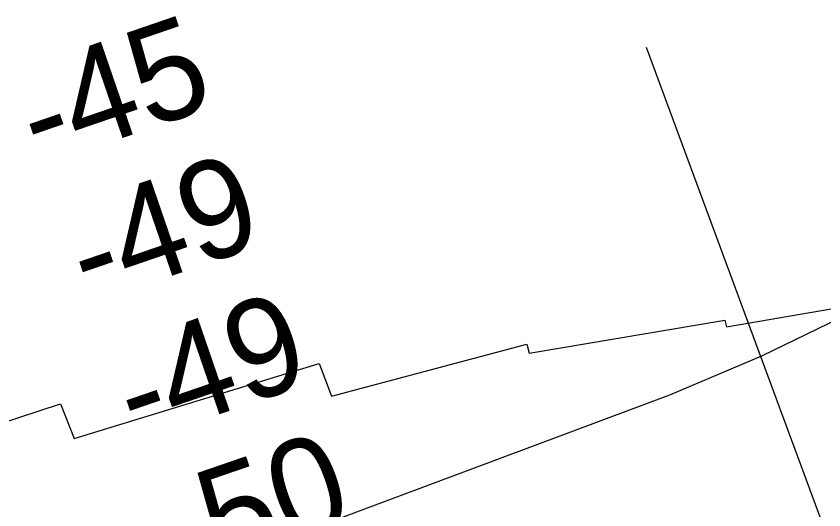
# Model space of a CAD drawing. Extents: x 3187622 to 3225504, y 800805 to 826213.
# Drawn here: x 3221116 to 3221667, y 812882 to 813219 of the extents above; entities that cross this region are included whole.
import ezdxf

# ---------------------------------------------------------------- set-up
doc = ezdxf.new("R2010")
doc.units = 0
for name, color, linetype in [('V-RIVR-RANG', 7, 'Continuous'), ('V-RRAP-RVMT', 7, 'Continuous'), ('V-TOPO-MAJR', 7, 'Continuous')]:
    doc.layers.add(name, color=color, linetype=linetype)

msp = doc.modelspace()

# ---------------------------------------------------------------- linework, layer by layer
at = {"layer": 'V-RIVR-RANG'}
msp.add_line((3221796.1010000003, 812522.6899000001), (3221546.2343, 813197.9429000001), dxfattribs=at)
at = {"layer": 'V-RRAP-RVMT'}
for p, q in [((3221600.793000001, 813007.2329999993), (3221728.201000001, 813029.0419999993)), ((3221466.137000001, 812989.1029999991), (3221599.736000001, 813011.7809999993)), ((3221599.736000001, 813011.7809999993), (3221600.793000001, 813007.2329999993)), ((3221331.188000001, 812959.8949999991), (3221464.529000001, 812995.310999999)), ((3221464.529000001, 812995.310999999), (3221466.137000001, 812989.1029999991)), ((3221155.258000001, 812930.8699999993), (3221322.625000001, 812982.0719999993)), ((3221322.625000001, 812982.0719999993), (3221331.188000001, 812959.8949999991)), ((3221059.858000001, 812926.5669999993), (3221145.988000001, 812954.5029999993)), ((3221145.988000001, 812954.5029999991), (3221155.258000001, 812930.8699999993))]:
    msp.add_line(p, q, dxfattribs=at)
at = {"layer": 'V-TOPO-MAJR'}
msp.add_lwpolyline([(3220355.123103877, 812538.0756007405), (3220595.6135034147, 812632.4284742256), (3220614.252865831, 812639.5533903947), (3220632.971033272, 812646.4587845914), (3220651.8074082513, 812653.0348958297), (3220670.7225882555, 812659.3914850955), (3220900.9048475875, 812734.5061194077), (3220967.545028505, 812756.1786397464), (3221034.2139922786, 812777.7619469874), (3221100.926130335, 812799.2114345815), (3221167.667051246, 812820.5717090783), (3221274.1590724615, 812854.5364811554), (3221287.6411838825, 812858.9467399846), (3221301.0774702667, 812863.489306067), (3221314.445019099, 812868.2303330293), (3221327.766742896, 812873.1036672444), (3221562.224094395, 812960.8463127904), (3221624.9774672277, 812987.2784425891), (3221685.999925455, 813016.933793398)], dxfattribs=at)

# ---------------------------------------------------------------- texts
at = {"layer": 'V-RIVR-RANG'}
for s, p in [('-45', (3221130.7054740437, 813116.3718619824)), ('-49', (3221164.666721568, 813022.302880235)), ('-49', (3221196.8817215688, 812927.633880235)), ('-50', (3221226.103154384, 812831.9372775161))]:
    msp.add_text(s, height=67, rotation=18.962944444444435, dxfattribs=at).set_placement(p)

doc.saveas('drawing.dxf')
